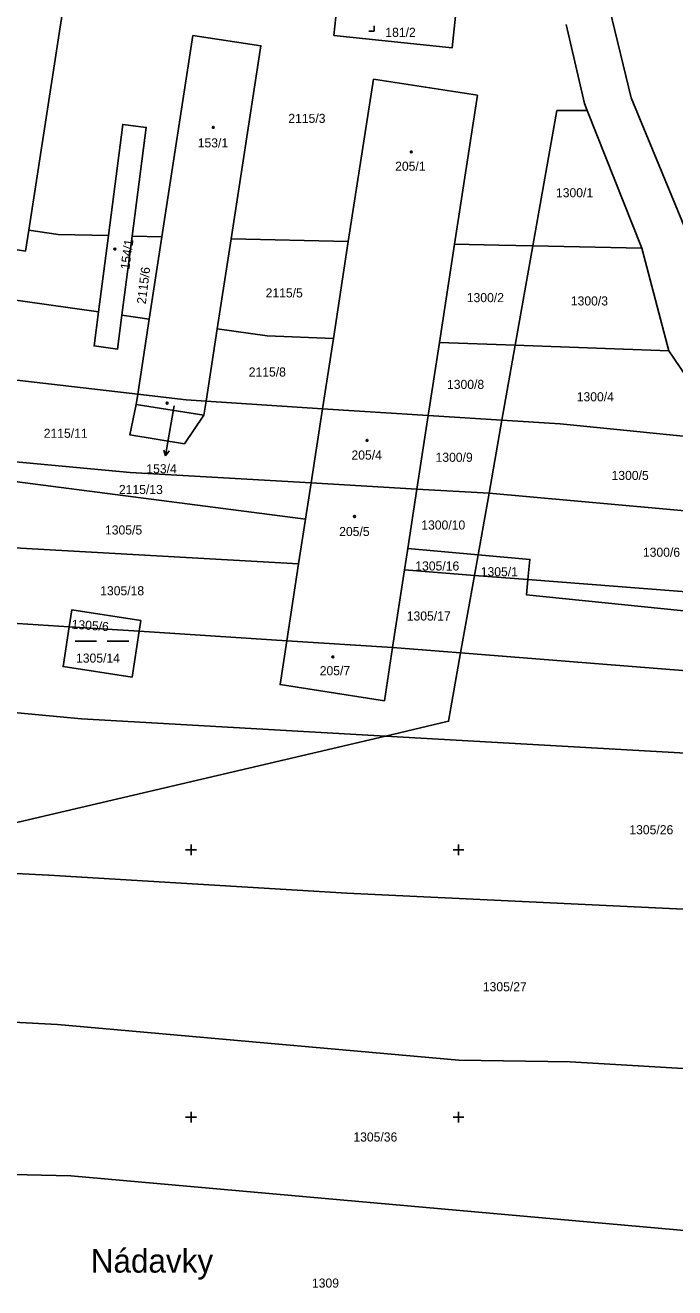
# Model space of a CAD drawing. Extents: x -776734 to -748832, y -1118122 to -976986.
# Drawn here: x -750481 to -750359.5, y -1114031.9 to -1113795.7 of the extents above; entities that cross this region are included whole.
import ezdxf

# ---------------------------------------------------------------- set-up
doc = ezdxf.new("R2010")
doc.units = 0
for name, color, linetype in [('KM_Hranice parcel', 7, 'Continuous'), ('KM_Parcelní čísla', 7, 'Continuous'), ('KM_Pop  PČ popisy', 7, 'Continuous'), ('KM_Vnitřní kresba', 7, 'Continuous'), ('KM_Značky budov', 7, 'Continuous'), ('KM_Značky kultur', 7, 'Continuous'), ('Level 61 Křížky', 7, 'Continuous')]:
    doc.layers.add(name, color=color, linetype=linetype)

msp = doc.modelspace()

# ---------------------------------------------------------------- linework, layer by layer
at = {"layer": 'KM_Hranice parcel'}
for p, q in [((-750480.33, -1113834), (-750473.32, -1113788.44)), ((-750415.89, -1113805.74), (-750420.58, -1113836.13)), ((-750396.42, -1113808.74), (-750415.89, -1113805.74)), ((-750400.7, -1113836.62), (-750396.42, -1113808.74)), ((-750365.72, -1113837.4), (-750375.89, -1113811.64)), ((-750480.33, -1113834), (-750480.93, -1113837.93)), ((-750480.93, -1113837.93), (-750494.84, -1113835.77)), ((-750465.45, -1113835.03), (-750467.31, -1113849.32)), ((-750462.92, -1113849.94), (-750461, -1113835.14)), ((-750461, -1113835.14), (-750455.43, -1113835.28)), ((-750455.43, -1113835.28), (-750457.8, -1113850.67)), ((-750445.09, -1113852.47), (-750442.49, -1113835.6)), ((-750442.49, -1113835.6), (-750420.58, -1113836.13)), ((-750420.58, -1113836.13), (-750423.37, -1113854.26)), ((-750400.7, -1113836.62), (-750403.53, -1113855)), ((-750389.35, -1113855.53), (-750386.06, -1113836.96)), ((-750386.06, -1113836.96), (-750365.72, -1113837.4)), ((-750365.72, -1113837.4), (-750360.65, -1113856.6)), ((-750523.05, -1113841.42), (-750467.31, -1113849.32)), ((-750462.92, -1113849.94), (-750457.8, -1113850.67)), ((-750457.8, -1113850.67), (-750459.97, -1113864.73)), ((-750447.18, -1113866.03), (-750445.09, -1113852.47)), ((-750423.37, -1113854.26), (-750425.4, -1113867.42)), ((-750405.63, -1113868.69), (-750403.53, -1113855)), ((-750403.53, -1113855), (-750389.35, -1113855.53)), ((-750389.35, -1113855.53), (-750391.84, -1113869.57)), ((-750389.35, -1113855.53), (-750360.65, -1113856.6)), ((-750360.65, -1113856.6), (-750349.25, -1113873.44)), ((-750486.48, -1113861.61), (-750459.97, -1113864.73)), ((-750447.18, -1113866.03), (-750425.4, -1113867.42)), ((-750425.4, -1113867.42), (-750427.54, -1113881.32)), ((-750425.4, -1113867.42), (-750405.63, -1113868.69)), ((-750407.75, -1113882.46), (-750405.63, -1113868.69)), ((-750405.63, -1113868.69), (-750391.84, -1113869.57)), ((-750391.84, -1113869.57), (-750394.27, -1113883.24)), ((-750428.58, -1113888.08), (-750489.4, -1113880.22)), ((-750427.54, -1113881.32), (-750428.58, -1113888.08)), ((-750427.54, -1113881.32), (-750407.75, -1113882.46)), ((-750409.46, -1113893.59), (-750407.75, -1113882.46)), ((-750407.75, -1113882.46), (-750394.27, -1113883.24)), ((-750394.27, -1113883.24), (-750396.31, -1113894.76)), ((-750394.27, -1113883.24), (-750331.5, -1113888.93)), ((-750429.87, -1113896.48), (-750428.58, -1113888.08)), ((-750491.41, -1113892.98), (-750429.87, -1113896.48)), ((-750410.08, -1113897.6), (-750409.46, -1113893.59)), ((-750409.46, -1113893.59), (-750396.31, -1113894.76)), ((-750396.31, -1113894.76), (-750396.99, -1113898.61)), ((-750429.87, -1113896.48), (-750432.08, -1113910.83)), ((-750412.3, -1113912.1), (-750410.08, -1113897.6)), ((-750410.08, -1113897.6), (-750396.99, -1113898.61)), ((-750399.57, -1113913.11), (-750396.99, -1113898.61)), ((-750396.99, -1113898.61), (-750386.99, -1113899.39)), ((-750386.99, -1113899.39), (-750309.59, -1113905.41)), ((-750493.6, -1113906.89), (-750472.79, -1113908.22)), ((-750472.79, -1113908.22), (-750459.71, -1113909.06)), ((-750459.71, -1113909.06), (-750432.08, -1113910.83)), ((-750432.08, -1113910.83), (-750412.3, -1113912.1)), ((-750412.3, -1113912.1), (-750399.57, -1113913.11)), ((-750399.57, -1113913.11), (-750290.98, -1113921.75)), ((-750516.14, -1113952.73), (-750413.63, -1113928.68)), ((-750413.63, -1113928.68), (-750275.6, -1113936.54))]:
    msp.add_line(p, q, dxfattribs=at)
for points in [[(-750394.18, -1113687.07), (-750374.25, -1113712.84), (-750364.39, -1113734.2), (-750362.92, -1113755.97), (-750369.18, -1113776.02), (-750371.71, -1113792.51), (-750367.7, -1113809.24), (-750356.56, -1113836.11), (-750350.79, -1113846.38)], [(-750422.71, -1113792.34), (-750423.28, -1113797.57), (-750401.17, -1113799.91), (-750400.54, -1113793.99)], [(-750379.85, -1113795.53), (-750376.41, -1113810.33), (-750375.89, -1113811.64)], [(-750442.49, -1113835.6), (-750436.94, -1113799.49), (-750449.64, -1113797.58), (-750455.43, -1113835.28)], [(-750375.89, -1113811.64), (-750381.57, -1113811.64), (-750386.06, -1113836.96)], [(-750461, -1113835.14), (-750458.36, -1113814.78), (-750462.75, -1113814.21), (-750465.45, -1113835.03)], [(-750480.33, -1113834), (-750474.83, -1113834.8), (-750465.45, -1113835.03)], [(-750386.06, -1113836.96), (-750392.45, -1113836.82), (-750400.7, -1113836.62)], [(-750467.31, -1113849.32), (-750468.13, -1113855.68), (-750463.74, -1113856.25), (-750462.92, -1113849.94)], [(-750445.09, -1113852.47), (-750435.75, -1113853.8), (-750423.37, -1113854.26)], [(-750459.97, -1113864.73), (-750460.26, -1113866.64), (-750461.43, -1113872.32), (-750451.23, -1113874.02), (-750447.58, -1113868.63), (-750447.18, -1113866.03)], [(-750447.18, -1113866.03), (-750450.92, -1113865.79), (-750459.97, -1113864.73)], [(-750391.84, -1113869.57), (-750380.96, -1113870.27), (-750349.25, -1113873.44)], [(-750488.86, -1113876.79), (-750461.36, -1113879.38), (-750427.54, -1113881.32)], [(-750386.99, -1113899.39), (-750386.63, -1113895.63), (-750396.31, -1113894.76)], [(-750386.99, -1113899.39), (-750387.26, -1113902.24), (-750303.26, -1113910.79)], [(-750459.71, -1113909.06), (-750459.4, -1113907.06), (-750472.31, -1113905.08), (-750472.79, -1113908.22)], [(-750472.79, -1113908.22), (-750473.93, -1113915.67), (-750461.02, -1113917.65), (-750459.71, -1113909.06)], [(-750600.73, -1113910.8), (-750561.61, -1113916.9), (-750470.46, -1113925.45), (-750413.63, -1113928.68)], [(-750432.08, -1113910.83), (-750433.35, -1113919.06), (-750413.84, -1113922.11), (-750412.3, -1113912.1)], [(-750413.63, -1113928.68), (-750401.84, -1113925.92), (-750399.57, -1113913.11)], [(-750516.14, -1113952.73), (-750476.6, -1113954.73), (-750420.88, -1113958.1), (-750348.73, -1113961.53), (-750251.84, -1113969.47)], [(-750575.88, -1113977.58), (-750568.19, -1113978.59), (-750507.93, -1113980.91), (-750474.94, -1113982.65), (-750399.94, -1113989.32), (-750379.08, -1113989.65), (-750291.29, -1113994.84), (-750235.94, -1114002.32)], [(-750610.4, -1114003.29), (-750570.76, -1114008.72), (-750472.46, -1114010.98), (-750312.27, -1114025.25), (-750224.9, -1114030.76)]]:
    msp.add_lwpolyline(points, dxfattribs=at)
at = {"layer": 'KM_Pop  PČ popisy'}
for p, q in [((-750453.12, -1113866.9), (-750454.25, -1113873.27)), ((-750454.25, -1113873.27), (-750454.771, -1113876.225)), ((-750454.771, -1113876.225), (-750455.09, -1113875.152)), ((-750454.771, -1113876.225), (-750454.104, -1113875.326))]:
    msp.add_line(p, q, dxfattribs=at)
at = {"layer": 'KM_Vnitřní kresba'}
msp.add_line((-750447.58, -1113868.63), (-750460.26, -1113866.64), dxfattribs=at)
at = {"layer": 'KM_Značky budov'}
for centre in [(-750445.8268, -1113814.7692), (-750408.8068, -1113819.3692), (-750464.2368, -1113837.5392), (-750454.4768, -1113866.3892), (-750417.0768, -1113873.3492), (-750419.4068, -1113887.5892), (-750423.4668, -1113913.8792)]:
    msp.add_circle(centre, 0.175, dxfattribs=at)
at = {"layer": 'KM_Značky kultur'}
for p, q in [((-750415.72, -1113796.79), (-750415.72, -1113795.79)), ((-750416.721, -1113796.79), (-750415.72, -1113796.79)), ((-750471.688, -1113910.95), (-750467.668, -1113910.95)), ((-750465.658, -1113910.95), (-750461.638, -1113910.95))]:
    msp.add_line(p, q, dxfattribs=at)
at = {"layer": 'Level 61 Křížky'}
for p, q in [((-750450, -1113950), (-750450, -1113949)), ((-750400, -1113950), (-750400, -1113949)), ((-750451, -1113950), (-750449, -1113950)), ((-750450, -1113951), (-750450, -1113950)), ((-750401, -1113950), (-750399, -1113950)), ((-750400, -1113951), (-750400, -1113950)), ((-750450, -1114000), (-750450, -1113999)), ((-750400, -1114000), (-750400, -1113999)), ((-750451, -1114000), (-750449, -1114000)), ((-750450, -1114001), (-750450, -1114000)), ((-750401, -1114000), (-750399, -1114000)), ((-750400, -1114001), (-750400, -1114000))]:
    msp.add_line(p, q, dxfattribs=at)

# ---------------------------------------------------------------- texts
at = {"layer": 'KM_Parcelní čísla'}
for s, p in [('181/2', (-750413.66, -1113797.83)), ('2115/3', (-750431.807, -1113813.94)), ('153/1', (-750448.74, -1113818.52)), ('205/1', (-750411.82, -1113822.89)), ('1300/1', (-750381.747, -1113827.85)), ('2115/5', (-750436.047, -1113846.6)), ('1300/2', (-750398.427, -1113847.48)), ('1300/3', (-750378.967, -1113848.1)), ('2115/8', (-750439.207, -1113861.4)), ('1300/8', (-750402.127, -1113863.72)), ('1300/4', (-750377.867, -1113866.04)), ('2115/11', (-750477.546, -1113872.87)), ('205/4', (-750419.99, -1113876.94)), ('1300/9', (-750404.267, -1113877.36)), ('153/4', (-750458.358, -1113879.51)), ('1300/5', (-750371.357, -1113880.76)), ('2115/13', (-750463.486, -1113883.39)), ('1300/10', (-750406.936, -1113890.03)), ('1305/5', (-750466.087, -1113890.96)), ('205/5', (-750422.29, -1113891.25)), ('1300/6', (-750365.487, -1113895.13)), ('1305/16', (-750408.056, -1113897.7)), ('1305/1', (-750395.817, -1113898.78)), ('1305/18', (-750466.986, -1113902.34)), ('1305/17', (-750409.656, -1113907.06)), ('1305/14', (-750471.506, -1113914.94)), ('205/7', (-750425.93, -1113917.3)), ('1305/26', (-750368.026, -1113947.06)), ('1305/27', (-750395.426, -1113976.44)), ('1305/36', (-750419.636, -1114004.56)), ('1309', (-750427.384, -1114031.9))]:
    msp.add_text(s, height=1.7, dxfattribs=at).set_placement(p)
for s, rotation, p in [('154/1', 82, (-750461.538, -1113841.458)), ('2115/6', 83, (-750458.467, -1113847.911)), ('1305/6', 356, (-750472.377, -1113908.582))]:
    msp.add_text(s, height=1.7, rotation=rotation, dxfattribs=at).set_placement(p)
at = {"layer": 'KM_Pop  PČ popisy'}
msp.add_text('Nádavky', height=4.4, dxfattribs=at).set_placement((-750468.752, -1114029.09))

doc.saveas('drawing.dxf')
